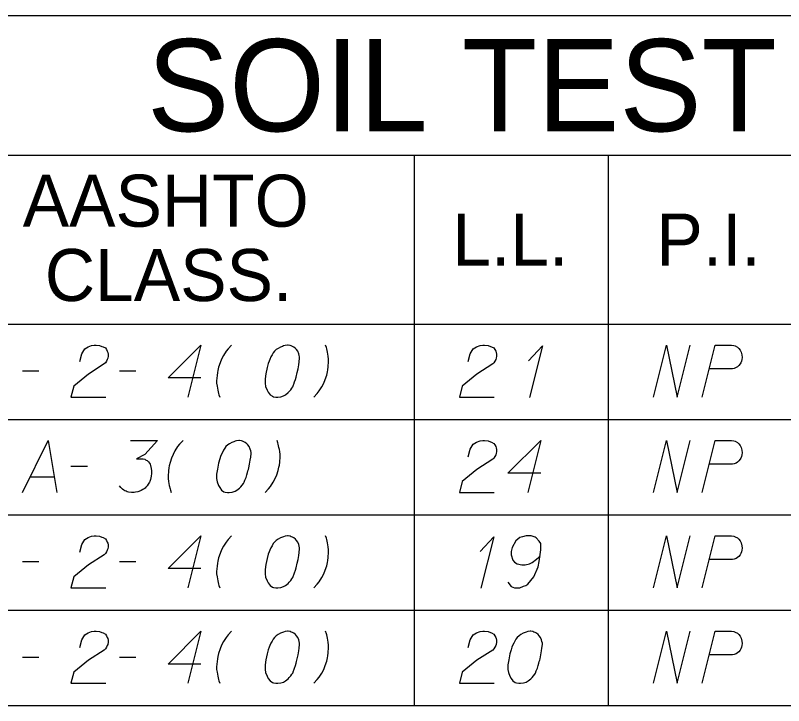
# Model space of a CAD drawing. Extents: x 2074207 to 2076812, y 516372 to 523312.
# Drawn here: x 2076453.5 to 2076524.4, y 517484.4 to 517548.1 of the extents above; entities that cross this region are included whole.
import ezdxf

# ---------------------------------------------------------------- set-up
doc = ezdxf.new("R2010")
doc.units = 0
for name, color, linetype in [('Prop DirtTable_ Soil Test Results - Outline (Major)', 7, 'Continuous'), ('Prop DirtTable_ Soil Test Results - Outline (Minor)', 7, 'Continuous'), ('Prop DirtTable_ Soil Test Results - Tx (Header - Large)', 7, 'Continuous'), ('Prop DirtTable_ Soil Test Results - Tx (Header - Small)', 7, 'Continuous'), ('Prop DirtTable_ Soil Test Results - Tx (Sample Data)', 7, 'Continuous')]:
    doc.layers.add(name, color=color, linetype=linetype)

msp = doc.modelspace()

# ---------------------------------------------------------------- linework, layer by layer
at = {"layer": 'Prop DirtTable_ Soil Test Results - Outline (Major)'}
for p, q in [((2076260.609, 517548.096), (2076811.903, 517548.096)), ((2076260.609, 517519.61), (2076811.903, 517519.61)), ((2076260.609, 517519.61), (2076811.903, 517519.61)), ((2076260.609, 517484.41), (2076811.903, 517484.41))]:
    msp.add_line(p, q, dxfattribs=at)
at = {"layer": 'Prop DirtTable_ Soil Test Results - Outline (Minor)'}
for p, q in [((2076260.609, 517535.21), (2076811.903, 517535.21)), ((2076490.31, 517535.21), (2076490.31, 517510.81)), ((2076508.192, 517535.21), (2076508.192, 517510.81)), ((2076260.609, 517510.81), (2076811.903, 517510.81)), ((2076260.609, 517510.81), (2076811.903, 517510.81)), ((2076490.31, 517510.81), (2076490.31, 517502.01)), ((2076508.192, 517510.81), (2076508.192, 517502.01)), ((2076260.609, 517502.01), (2076811.903, 517502.01)), ((2076260.609, 517502.01), (2076811.903, 517502.01)), ((2076490.31, 517502.01), (2076490.31, 517493.21)), ((2076508.192, 517502.01), (2076508.192, 517493.21)), ((2076260.609, 517493.21), (2076811.903, 517493.21)), ((2076260.609, 517493.21), (2076811.903, 517493.21)), ((2076490.31, 517493.21), (2076490.31, 517484.41)), ((2076508.192, 517493.21), (2076508.192, 517484.41)), ((2076260.609, 517484.41), (2076811.903, 517484.41))]:
    msp.add_line(p, q, dxfattribs=at)
at = {"layer": 'Prop DirtTable_ Soil Test Results - Tx (Sample Data)'}
for points in [[(2076459.447, 517516.162), (2076459.623, 517516.88), (2076459.906, 517517.333), (2076460.223, 517517.522), (2076460.54, 517517.636), (2076460.787, 517517.674), (2076460.964, 517517.674), (2076461.281, 517517.636), (2076461.493, 517517.56), (2076461.599, 517517.522), (2076461.81, 517517.409), (2076461.916, 517517.258), (2076461.987, 517517.107), (2076462.022, 517516.993), (2076462.057, 517516.842), (2076462.057, 517516.653), (2076462.022, 517516.464), (2076461.987, 517516.351), (2076461.916, 517516.2), (2076461.81, 517516.048), (2076461.705, 517515.935), (2076460.258, 517514.99), (2076458.883, 517513.894), (2076458.636, 517512.874), (2076461.846, 517512.874)], [(2076470.629, 517514.65), (2076467.596, 517514.65), (2076470.629, 517517.674), (2076469.43, 517512.874)], [(2076473.451, 517517.674), (2076473.134, 517517.333), (2076472.958, 517517.107), (2076472.711, 517516.729), (2076472.534, 517516.389), (2076472.393, 517516.048), (2076472.252, 517515.633), (2076472.181, 517515.33), (2076472.146, 517515.141), (2076472.111, 517514.877), (2076472.076, 517514.385), (2076472.076, 517514.159), (2076472.111, 517513.894), (2076472.146, 517513.705), (2076472.181, 517513.516), (2076472.252, 517513.214), (2076472.287, 517513.1), (2076472.358, 517512.874)], [(2076478.672, 517517.674), (2076478.602, 517517.674), (2076478.39, 517517.636), (2076478.249, 517517.598), (2076478.143, 517517.56), (2076477.967, 517517.485), (2076477.755, 517517.371), (2076477.579, 517517.258), (2076477.402, 517517.107), (2076477.296, 517516.956), (2076477.191, 517516.767), (2076477.085, 517516.578), (2076476.979, 517516.351), (2076476.908, 517516.2), (2076476.838, 517515.973), (2076476.732, 517515.595), (2076476.626, 517515.028), (2076476.556, 517514.574), (2076476.556, 517514.159), (2076476.591, 517513.856), (2076476.732, 517513.516), (2076476.838, 517513.327), (2076477.014, 517513.1), (2076477.226, 517512.949), (2076477.332, 517512.911), (2076477.543, 517512.874), (2076477.72, 517512.874), (2076478.002, 517512.911), (2076478.249, 517512.987), (2076478.425, 517513.1), (2076478.672, 517513.289), (2076478.778, 517513.403), (2076478.919, 517513.554), (2076479.025, 517513.705), (2076479.095, 517513.819), (2076479.166, 517514.008), (2076479.201, 517514.083), (2076479.272, 517514.272), (2076479.342, 517514.499), (2076479.413, 517514.726), (2076479.448, 517514.877), (2076479.483, 517514.99), (2076479.519, 517515.141), (2076479.589, 517515.482), (2076479.625, 517515.67), (2076479.66, 517515.859), (2076479.695, 517516.124), (2076479.73, 517516.464), (2076479.73, 517516.578), (2076479.695, 517516.729), (2076479.66, 517516.88), (2076479.554, 517517.107), (2076479.448, 517517.258), (2076479.342, 517517.371), (2076479.201, 517517.485), (2076479.06, 517517.56), (2076478.954, 517517.598), (2076478.849, 517517.636), (2076478.672, 517517.674)], [(2076481.036, 517512.874), (2076481.353, 517513.214), (2076481.529, 517513.441), (2076481.776, 517513.819), (2076481.953, 517514.159), (2076482.094, 517514.499), (2076482.235, 517514.915), (2076482.306, 517515.217), (2076482.341, 517515.406), (2076482.376, 517515.67), (2076482.411, 517516.162), (2076482.411, 517516.389), (2076482.376, 517516.653), (2076482.341, 517516.842), (2076482.306, 517517.031), (2076482.235, 517517.333), (2076482.2, 517517.447), (2076482.129, 517517.674)], [(2076495.287, 517516.162), (2076495.463, 517516.88), (2076495.746, 517517.333), (2076496.063, 517517.522), (2076496.38, 517517.636), (2076496.627, 517517.674), (2076496.804, 517517.674), (2076497.121, 517517.636), (2076497.333, 517517.56), (2076497.439, 517517.522), (2076497.65, 517517.409), (2076497.756, 517517.258), (2076497.827, 517517.107), (2076497.862, 517516.993), (2076497.897, 517516.842), (2076497.897, 517516.653), (2076497.862, 517516.464), (2076497.827, 517516.351), (2076497.756, 517516.2), (2076497.65, 517516.048), (2076497.545, 517515.935), (2076496.098, 517514.99), (2076494.723, 517513.894), (2076494.476, 517512.874), (2076497.686, 517512.874)], [(2076500.86, 517516.237), (2076502.13, 517517.598), (2076500.931, 517512.836)], [(2076512.396, 517512.874), (2076513.595, 517517.674), (2076514.583, 517512.874), (2076515.782, 517517.674)], [(2076516.876, 517512.874), (2076518.075, 517517.674), (2076519.592, 517517.674), (2076519.803, 517517.636), (2076519.909, 517517.598), (2076520.121, 517517.485), (2076520.262, 517517.371), (2076520.368, 517517.22), (2076520.474, 517517.031), (2076520.544, 517516.767), (2076520.58, 517516.54), (2076520.544, 517516.351), (2076520.509, 517516.2), (2076520.438, 517516.048), (2076520.368, 517515.935), (2076520.262, 517515.784), (2076520.121, 517515.67), (2076520.015, 517515.595), (2076519.839, 517515.519), (2076519.662, 517515.482), (2076517.546, 517515.482)], [(2076454.156, 517515.293), (2076455.672, 517515.293)], [(2076463.116, 517515.293), (2076464.632, 517515.293)], [(2076454.156, 517504.074), (2076456.519, 517508.874), (2076457.33, 517504.074)], [(2076464.139, 517508.874), (2076466.608, 517508.874), (2076465.444, 517507.589), (2076464.668, 517507.173), (2076465.303, 517507.173), (2076465.444, 517507.135), (2076465.514, 517507.097), (2076465.585, 517507.059), (2076465.655, 517507.022), (2076465.797, 517506.908), (2076465.867, 517506.795), (2076465.938, 517506.682), (2076465.973, 517506.568), (2076466.043, 517506.304), (2076466.079, 517506.077), (2076466.079, 517505.963), (2076466.079, 517505.812), (2076466.043, 517505.585), (2076466.008, 517505.434), (2076465.973, 517505.283), (2076465.938, 517505.17), (2076465.902, 517505.094), (2076465.867, 517505.019), (2076465.832, 517504.943), (2076465.761, 517504.83), (2076465.655, 517504.678), (2076465.55, 517504.565), (2076465.479, 517504.489), (2076465.373, 517504.414), (2076465.267, 517504.338), (2076465.126, 517504.263), (2076465.056, 517504.225), (2076464.809, 517504.149), (2076464.597, 517504.111), (2076464.456, 517504.074), (2076464.209, 517504.074), (2076463.927, 517504.111), (2076463.821, 517504.149), (2076463.715, 517504.187), (2076463.609, 517504.225), (2076463.504, 517504.3), (2076463.398, 517504.376), (2076463.221, 517504.527), (2076463.116, 517504.678)], [(2076468.971, 517508.874), (2076468.654, 517508.533), (2076468.478, 517508.307), (2076468.231, 517507.929), (2076468.054, 517507.589), (2076467.913, 517507.248), (2076467.772, 517506.833), (2076467.701, 517506.53), (2076467.666, 517506.341), (2076467.631, 517506.077), (2076467.596, 517505.585), (2076467.596, 517505.359), (2076467.631, 517505.094), (2076467.666, 517504.905), (2076467.701, 517504.716), (2076467.772, 517504.414), (2076467.807, 517504.3), (2076467.878, 517504.074)], [(2076474.192, 517508.874), (2076474.122, 517508.874), (2076473.91, 517508.836), (2076473.769, 517508.798), (2076473.663, 517508.76), (2076473.487, 517508.685), (2076473.275, 517508.571), (2076473.099, 517508.458), (2076472.922, 517508.307), (2076472.816, 517508.156), (2076472.711, 517507.967), (2076472.605, 517507.778), (2076472.499, 517507.551), (2076472.428, 517507.4), (2076472.358, 517507.173), (2076472.252, 517506.795), (2076472.146, 517506.228), (2076472.076, 517505.774), (2076472.076, 517505.359), (2076472.111, 517505.056), (2076472.252, 517504.716), (2076472.358, 517504.527), (2076472.534, 517504.3), (2076472.746, 517504.149), (2076472.852, 517504.111), (2076473.063, 517504.074), (2076473.24, 517504.074), (2076473.522, 517504.111), (2076473.769, 517504.187), (2076473.945, 517504.3), (2076474.192, 517504.489), (2076474.298, 517504.603), (2076474.439, 517504.754), (2076474.545, 517504.905), (2076474.615, 517505.019), (2076474.686, 517505.208), (2076474.721, 517505.283), (2076474.792, 517505.472), (2076474.862, 517505.699), (2076474.933, 517505.926), (2076474.968, 517506.077), (2076475.003, 517506.19), (2076475.039, 517506.341), (2076475.109, 517506.682), (2076475.145, 517506.87), (2076475.18, 517507.059), (2076475.215, 517507.324), (2076475.25, 517507.664), (2076475.25, 517507.778), (2076475.215, 517507.929), (2076475.18, 517508.08), (2076475.074, 517508.307), (2076474.968, 517508.458), (2076474.862, 517508.571), (2076474.721, 517508.685), (2076474.58, 517508.76), (2076474.474, 517508.798), (2076474.369, 517508.836), (2076474.192, 517508.874)], [(2076476.556, 517504.074), (2076476.873, 517504.414), (2076477.049, 517504.641), (2076477.296, 517505.019), (2076477.473, 517505.359), (2076477.614, 517505.699), (2076477.755, 517506.115), (2076477.826, 517506.417), (2076477.861, 517506.606), (2076477.896, 517506.87), (2076477.931, 517507.362), (2076477.931, 517507.589), (2076477.896, 517507.853), (2076477.861, 517508.042), (2076477.826, 517508.231), (2076477.755, 517508.533), (2076477.72, 517508.647), (2076477.649, 517508.874)], [(2076495.287, 517507.362), (2076495.463, 517508.08), (2076495.746, 517508.533), (2076496.063, 517508.722), (2076496.38, 517508.836), (2076496.627, 517508.874), (2076496.804, 517508.874), (2076497.121, 517508.836), (2076497.333, 517508.76), (2076497.439, 517508.722), (2076497.65, 517508.609), (2076497.756, 517508.458), (2076497.827, 517508.307), (2076497.862, 517508.193), (2076497.897, 517508.042), (2076497.897, 517507.853), (2076497.862, 517507.664), (2076497.827, 517507.551), (2076497.756, 517507.4), (2076497.65, 517507.248), (2076497.545, 517507.135), (2076496.098, 517506.19), (2076494.723, 517505.094), (2076494.476, 517504.074), (2076497.686, 517504.074)], [(2076501.989, 517505.85), (2076498.956, 517505.85), (2076501.989, 517508.874), (2076500.79, 517504.074)], [(2076512.396, 517504.074), (2076513.595, 517508.874), (2076514.583, 517504.074), (2076515.782, 517508.874)], [(2076516.876, 517504.074), (2076518.075, 517508.874), (2076519.592, 517508.874), (2076519.803, 517508.836), (2076519.909, 517508.798), (2076520.121, 517508.685), (2076520.262, 517508.571), (2076520.368, 517508.42), (2076520.474, 517508.231), (2076520.544, 517507.967), (2076520.58, 517507.74), (2076520.544, 517507.551), (2076520.509, 517507.4), (2076520.438, 517507.248), (2076520.368, 517507.135), (2076520.262, 517506.984), (2076520.121, 517506.87), (2076520.015, 517506.795), (2076519.839, 517506.719), (2076519.662, 517506.682), (2076517.546, 517506.682)], [(2076458.636, 517506.493), (2076460.152, 517506.493)], [(2076454.861, 517505.51), (2076457.083, 517505.51)], [(2076459.447, 517498.562), (2076459.623, 517499.28), (2076459.906, 517499.733), (2076460.223, 517499.922), (2076460.54, 517500.036), (2076460.787, 517500.074), (2076460.964, 517500.074), (2076461.281, 517500.036), (2076461.493, 517499.96), (2076461.599, 517499.922), (2076461.81, 517499.809), (2076461.916, 517499.658), (2076461.987, 517499.507), (2076462.022, 517499.393), (2076462.057, 517499.242), (2076462.057, 517499.053), (2076462.022, 517498.864), (2076461.987, 517498.751), (2076461.916, 517498.6), (2076461.81, 517498.448), (2076461.705, 517498.335), (2076460.258, 517497.39), (2076458.883, 517496.294), (2076458.636, 517495.274), (2076461.846, 517495.274)], [(2076470.629, 517497.05), (2076467.596, 517497.05), (2076470.629, 517500.074), (2076469.43, 517495.274)], [(2076473.451, 517500.074), (2076473.134, 517499.733), (2076472.958, 517499.507), (2076472.711, 517499.129), (2076472.534, 517498.789), (2076472.393, 517498.448), (2076472.252, 517498.033), (2076472.181, 517497.73), (2076472.146, 517497.541), (2076472.111, 517497.277), (2076472.076, 517496.785), (2076472.076, 517496.559), (2076472.111, 517496.294), (2076472.146, 517496.105), (2076472.181, 517495.916), (2076472.252, 517495.614), (2076472.287, 517495.5), (2076472.358, 517495.274)], [(2076478.672, 517500.074), (2076478.602, 517500.074), (2076478.39, 517500.036), (2076478.249, 517499.998), (2076478.143, 517499.96), (2076477.967, 517499.885), (2076477.755, 517499.771), (2076477.579, 517499.658), (2076477.402, 517499.507), (2076477.296, 517499.356), (2076477.191, 517499.167), (2076477.085, 517498.978), (2076476.979, 517498.751), (2076476.908, 517498.6), (2076476.838, 517498.373), (2076476.732, 517497.995), (2076476.626, 517497.428), (2076476.556, 517496.974), (2076476.556, 517496.559), (2076476.591, 517496.256), (2076476.732, 517495.916), (2076476.838, 517495.727), (2076477.014, 517495.5), (2076477.226, 517495.349), (2076477.332, 517495.311), (2076477.543, 517495.274), (2076477.72, 517495.274), (2076478.002, 517495.311), (2076478.249, 517495.387), (2076478.425, 517495.5), (2076478.672, 517495.689), (2076478.778, 517495.803), (2076478.919, 517495.954), (2076479.025, 517496.105), (2076479.095, 517496.219), (2076479.166, 517496.408), (2076479.201, 517496.483), (2076479.272, 517496.672), (2076479.342, 517496.899), (2076479.413, 517497.126), (2076479.448, 517497.277), (2076479.483, 517497.39), (2076479.519, 517497.541), (2076479.589, 517497.882), (2076479.625, 517498.07), (2076479.66, 517498.259), (2076479.695, 517498.524), (2076479.73, 517498.864), (2076479.73, 517498.978), (2076479.695, 517499.129), (2076479.66, 517499.28), (2076479.554, 517499.507), (2076479.448, 517499.658), (2076479.342, 517499.771), (2076479.201, 517499.885), (2076479.06, 517499.96), (2076478.954, 517499.998), (2076478.849, 517500.036), (2076478.672, 517500.074)], [(2076481.036, 517495.274), (2076481.353, 517495.614), (2076481.529, 517495.841), (2076481.776, 517496.219), (2076481.953, 517496.559), (2076482.094, 517496.899), (2076482.235, 517497.315), (2076482.306, 517497.617), (2076482.341, 517497.806), (2076482.376, 517498.07), (2076482.411, 517498.562), (2076482.411, 517498.789), (2076482.376, 517499.053), (2076482.341, 517499.242), (2076482.306, 517499.431), (2076482.235, 517499.733), (2076482.2, 517499.847), (2076482.129, 517500.074)], [(2076496.38, 517498.637), (2076497.65, 517499.998), (2076496.451, 517495.236)], [(2076498.956, 517495.803), (2076499.238, 517495.387), (2076499.555, 517495.274), (2076500.049, 517495.274), (2076500.402, 517495.425), (2076500.614, 517495.5), (2076500.79, 517495.614), (2076501.354, 517496.294), (2076501.742, 517497.201), (2076501.848, 517497.693), (2076501.989, 517498.789), (2076501.989, 517499.356), (2076501.848, 517499.582), (2076501.566, 517499.885), (2076501.46, 517499.96), (2076501.107, 517500.074), (2076500.649, 517500.074), (2076500.296, 517499.998), (2076500.049, 517499.922), (2076499.696, 517499.62), (2076499.344, 517499.015), (2076499.238, 517498.637), (2076499.238, 517498.335), (2076499.414, 517497.844), (2076499.555, 517497.655), (2076499.802, 517497.504), (2076500.226, 517497.39), (2076500.543, 517497.39), (2076500.931, 517497.504), (2076501.178, 517497.617), (2076501.601, 517497.919), (2076501.813, 517498.108), (2076501.919, 517498.222)], [(2076512.396, 517495.274), (2076513.595, 517500.074), (2076514.583, 517495.274), (2076515.782, 517500.074)], [(2076516.876, 517495.274), (2076518.075, 517500.074), (2076519.592, 517500.074), (2076519.803, 517500.036), (2076519.909, 517499.998), (2076520.121, 517499.885), (2076520.262, 517499.771), (2076520.368, 517499.62), (2076520.474, 517499.431), (2076520.544, 517499.167), (2076520.58, 517498.94), (2076520.544, 517498.751), (2076520.509, 517498.6), (2076520.438, 517498.448), (2076520.368, 517498.335), (2076520.262, 517498.184), (2076520.121, 517498.07), (2076520.015, 517497.995), (2076519.839, 517497.919), (2076519.662, 517497.882), (2076517.546, 517497.882)], [(2076454.156, 517497.693), (2076455.672, 517497.693)], [(2076463.116, 517497.693), (2076464.632, 517497.693)], [(2076459.447, 517489.762), (2076459.623, 517490.48), (2076459.906, 517490.933), (2076460.223, 517491.122), (2076460.54, 517491.236), (2076460.787, 517491.274), (2076460.964, 517491.274), (2076461.281, 517491.236), (2076461.493, 517491.16), (2076461.599, 517491.122), (2076461.81, 517491.009), (2076461.916, 517490.858), (2076461.987, 517490.707), (2076462.022, 517490.593), (2076462.057, 517490.442), (2076462.057, 517490.253), (2076462.022, 517490.064), (2076461.987, 517489.951), (2076461.916, 517489.8), (2076461.81, 517489.648), (2076461.705, 517489.535), (2076460.258, 517488.59), (2076458.883, 517487.494), (2076458.636, 517486.474), (2076461.846, 517486.474)], [(2076470.629, 517488.25), (2076467.596, 517488.25), (2076470.629, 517491.274), (2076469.43, 517486.474)], [(2076473.451, 517491.274), (2076473.134, 517490.933), (2076472.958, 517490.707), (2076472.711, 517490.329), (2076472.534, 517489.989), (2076472.393, 517489.648), (2076472.252, 517489.233), (2076472.181, 517488.93), (2076472.146, 517488.741), (2076472.111, 517488.477), (2076472.076, 517487.985), (2076472.076, 517487.759), (2076472.111, 517487.494), (2076472.146, 517487.305), (2076472.181, 517487.116), (2076472.252, 517486.814), (2076472.287, 517486.7), (2076472.358, 517486.474)], [(2076478.672, 517491.274), (2076478.602, 517491.274), (2076478.39, 517491.236), (2076478.249, 517491.198), (2076478.143, 517491.16), (2076477.967, 517491.085), (2076477.755, 517490.971), (2076477.579, 517490.858), (2076477.402, 517490.707), (2076477.296, 517490.556), (2076477.191, 517490.367), (2076477.085, 517490.178), (2076476.979, 517489.951), (2076476.908, 517489.8), (2076476.838, 517489.573), (2076476.732, 517489.195), (2076476.626, 517488.628), (2076476.556, 517488.174), (2076476.556, 517487.759), (2076476.591, 517487.456), (2076476.732, 517487.116), (2076476.838, 517486.927), (2076477.014, 517486.7), (2076477.226, 517486.549), (2076477.332, 517486.511), (2076477.543, 517486.474), (2076477.72, 517486.474), (2076478.002, 517486.511), (2076478.249, 517486.587), (2076478.425, 517486.7), (2076478.672, 517486.889), (2076478.778, 517487.003), (2076478.919, 517487.154), (2076479.025, 517487.305), (2076479.095, 517487.419), (2076479.166, 517487.608), (2076479.201, 517487.683), (2076479.272, 517487.872), (2076479.342, 517488.099), (2076479.413, 517488.326), (2076479.448, 517488.477), (2076479.483, 517488.59), (2076479.519, 517488.741), (2076479.589, 517489.082), (2076479.625, 517489.27), (2076479.66, 517489.459), (2076479.695, 517489.724), (2076479.73, 517490.064), (2076479.73, 517490.178), (2076479.695, 517490.329), (2076479.66, 517490.48), (2076479.554, 517490.707), (2076479.448, 517490.858), (2076479.342, 517490.971), (2076479.201, 517491.085), (2076479.06, 517491.16), (2076478.954, 517491.198), (2076478.849, 517491.236), (2076478.672, 517491.274)], [(2076481.036, 517486.474), (2076481.353, 517486.814), (2076481.529, 517487.041), (2076481.776, 517487.419), (2076481.953, 517487.759), (2076482.094, 517488.099), (2076482.235, 517488.515), (2076482.306, 517488.817), (2076482.341, 517489.006), (2076482.376, 517489.27), (2076482.411, 517489.762), (2076482.411, 517489.989), (2076482.376, 517490.253), (2076482.341, 517490.442), (2076482.306, 517490.631), (2076482.235, 517490.933), (2076482.2, 517491.047), (2076482.129, 517491.274)], [(2076495.287, 517489.762), (2076495.463, 517490.48), (2076495.746, 517490.933), (2076496.063, 517491.122), (2076496.38, 517491.236), (2076496.627, 517491.274), (2076496.804, 517491.274), (2076497.121, 517491.236), (2076497.333, 517491.16), (2076497.439, 517491.122), (2076497.65, 517491.009), (2076497.756, 517490.858), (2076497.827, 517490.707), (2076497.862, 517490.593), (2076497.897, 517490.442), (2076497.897, 517490.253), (2076497.862, 517490.064), (2076497.827, 517489.951), (2076497.756, 517489.8), (2076497.65, 517489.648), (2076497.545, 517489.535), (2076496.098, 517488.59), (2076494.723, 517487.494), (2076494.476, 517486.474), (2076497.686, 517486.474)], [(2076501.072, 517491.274), (2076501.002, 517491.274), (2076500.79, 517491.236), (2076500.649, 517491.198), (2076500.543, 517491.16), (2076500.367, 517491.085), (2076500.155, 517490.971), (2076499.979, 517490.858), (2076499.802, 517490.707), (2076499.696, 517490.556), (2076499.591, 517490.367), (2076499.485, 517490.178), (2076499.379, 517489.951), (2076499.308, 517489.8), (2076499.238, 517489.573), (2076499.132, 517489.195), (2076499.026, 517488.628), (2076498.956, 517488.174), (2076498.956, 517487.759), (2076498.991, 517487.456), (2076499.132, 517487.116), (2076499.238, 517486.927), (2076499.414, 517486.7), (2076499.626, 517486.549), (2076499.732, 517486.511), (2076499.943, 517486.474), (2076500.12, 517486.474), (2076500.402, 517486.511), (2076500.649, 517486.587), (2076500.825, 517486.7), (2076501.072, 517486.889), (2076501.178, 517487.003), (2076501.319, 517487.154), (2076501.425, 517487.305), (2076501.495, 517487.419), (2076501.566, 517487.608), (2076501.601, 517487.683), (2076501.672, 517487.872), (2076501.742, 517488.099), (2076501.813, 517488.326), (2076501.848, 517488.477), (2076501.883, 517488.59), (2076501.919, 517488.741), (2076501.989, 517489.082), (2076502.025, 517489.27), (2076502.06, 517489.459), (2076502.095, 517489.724), (2076502.13, 517490.064), (2076502.13, 517490.178), (2076502.095, 517490.329), (2076502.06, 517490.48), (2076501.954, 517490.707), (2076501.848, 517490.858), (2076501.742, 517490.971), (2076501.601, 517491.085), (2076501.46, 517491.16), (2076501.354, 517491.198), (2076501.249, 517491.236), (2076501.072, 517491.274)], [(2076512.396, 517486.474), (2076513.595, 517491.274), (2076514.583, 517486.474), (2076515.782, 517491.274)], [(2076516.876, 517486.474), (2076518.075, 517491.274), (2076519.592, 517491.274), (2076519.803, 517491.236), (2076519.909, 517491.198), (2076520.121, 517491.085), (2076520.262, 517490.971), (2076520.368, 517490.82), (2076520.474, 517490.631), (2076520.544, 517490.367), (2076520.58, 517490.14), (2076520.544, 517489.951), (2076520.509, 517489.8), (2076520.438, 517489.648), (2076520.368, 517489.535), (2076520.262, 517489.384), (2076520.121, 517489.27), (2076520.015, 517489.195), (2076519.839, 517489.119), (2076519.662, 517489.082), (2076517.546, 517489.082)], [(2076454.156, 517488.893), (2076455.672, 517488.893)], [(2076463.116, 517488.893), (2076464.632, 517488.893)]]:
    msp.add_lwpolyline(points, dxfattribs=at)

# ---------------------------------------------------------------- texts
at = {"layer": 'Prop DirtTable_ Soil Test Results - Tx (Header - Large)'}
msp.add_text('SOIL TEST RESULTS', height=8.50001, dxfattribs=at).set_placement((2076465.656, 517537.403))
at = {"layer": 'Prop DirtTable_ Soil Test Results - Tx (Header - Small)'}
for s, p in [('AASHTO', (2076454.182, 517528.597)), ('L.L.', (2076493.827, 517525.01)), ('P.I.', (2076512.654, 517525.01)), ('CLASS.', (2076456.225, 517521.74))]:
    msp.add_text(s, height=4.8, dxfattribs=at).set_placement(p)

doc.saveas('drawing.dxf')
